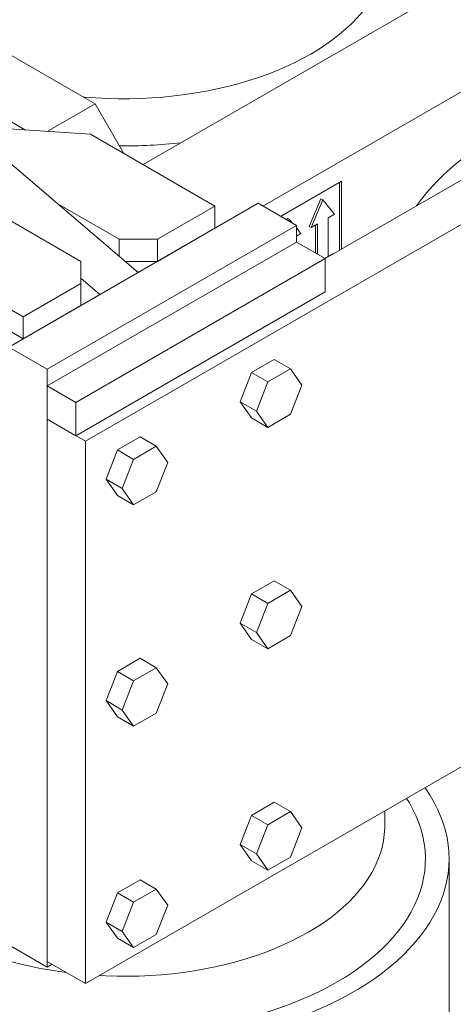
# Model space of a CAD drawing. Header units: millimetres. Extents: x 525 to 29324, y 175 to 20618.
# Tile 485 of 588: x 27499 to 27819, y 11176 to 11902. Entities that reach past the tile are written whole.
import ezdxf

# ---------------------------------------------------------------- set-up
doc = ezdxf.new("R2010")
doc.units = ezdxf.units.MM
doc.linetypes.add('SLD-Continua', pattern=[0])

msp = doc.modelspace()

# ---------------------------------------------------------------- linework, layer by layer
at = {"color": 7, "linetype": 'SLD-Continua', "lineweight": 18, "ltscale": 35}
for p, q in [((27544.05, 11723.95), (26826.34, 12138.18)), ((26755.63, 12113.69), (27501.63, 11683.14)), ((26755.63, 12097.36), (27501.63, 11666.81)), ((28396.12, 12081.02), (27547.59, 11591.29)), ((27160.18, 12079.04), (27586.48, 11715.78)), ((27590.07, 11795.34), (27996.6, 12029.97)), ((27554.66, 11840.22), (27229.39, 12027.95)), ((27678.45, 11764.73), (28067.31, 11989.16)), ((28183.98, 11991.23), (27724.36, 11725.97)), ((27503.31, 11820.88), (27378.82, 11892.73)), ((27554.66, 11840.22), (27519.37, 11819.85)), ((27575.83, 11803.56), (27554.66, 11840.22)), ((27487.48, 11821.9), (27551.12, 11817.82)), ((27643.05, 11764.76), (27551.12, 11817.82)), ((27691.53, 11757.18), (27736.39, 11783.06)), ((27734.97, 11782.25), (27734.97, 11732.09)), ((27736.39, 11783.06), (27736.39, 11732.9)), ((27712.52, 11749.69), (27721.18, 11770.2)), ((27713.94, 11748.87), (27722.6, 11769.39)), ((27721.18, 11770.2), (27722.6, 11769.39)), ((27722.6, 11769.39), (27731.26, 11758.87)), ((27674.87, 11766.8), (27491.02, 11660.69)), ((27527.08, 11766.4), (27572.34, 11740.28)), ((27600.62, 11740.28), (27643.05, 11764.76)), ((27643.05, 11748.43), (27643.05, 11764.76)), ((27674.87, 11766.8), (27703.15, 11750.47)), ((27695.9, 11754.66), (27696.43, 11755.92)), ((27696.43, 11755.92), (27697.85, 11755.1)), ((27697.32, 11753.84), (27697.85, 11755.1)), ((27697.85, 11755.1), (27700.32, 11752.11)), ((27731.26, 11758.87), (27726.49, 11756.12)), ((27726.49, 11756.12), (27726.49, 11727.53)), ((27703.15, 11750.47), (27519.3, 11644.36)), ((27600.62, 11723.94), (27643.05, 11748.43)), ((27703.15, 11738.22), (27703.15, 11750.47)), ((27703.15, 11748.66), (27706.51, 11744.59)), ((27712.52, 11749.69), (27713.94, 11748.87)), ((27718.71, 11751.63), (27713.94, 11748.87)), ((27717.29, 11730.06), (27717.29, 11750.81)), ((27718.71, 11729.24), (27718.71, 11751.63)), ((27703.15, 11738.22), (27519.3, 11632.11)), ((27572.34, 11727.83), (27572.34, 11740.28)), ((27572.34, 11740.28), (27600.62, 11740.28)), ((27600.62, 11723.94), (27600.62, 11740.28)), ((27706.51, 11744.59), (27703.15, 11742.65)), ((27703.15, 11738.22), (27724.36, 11725.98)), ((27724.36, 11725.98), (27540.52, 11619.87)), ((27544.05, 11707.63), (27544.05, 11723.95)), ((27576.9, 11723.94), (27600.62, 11723.94)), ((27724.08, 11726.14), (27730.02, 11729.57)), ((27726.49, 11727.53), (27724.08, 11726.14)), ((27724.36, 11725.98), (27724.36, 11701.48)), ((27730.02, 11729.57), (27730.32, 11729.4)), ((27544.05, 11711.51), (27558.19, 11699.46)), ((27586.48, 11715.78), (27558.19, 11699.46)), ((27501.63, 11683.14), (27544.05, 11707.63)), ((27544.05, 11691.3), (27544.05, 11707.63)), ((27724.36, 11701.48), (27540.52, 11595.37)), ((27501.63, 11666.81), (27544.05, 11691.3)), ((27501.63, 11666.81), (27501.63, 11683.14)), ((27547.59, 11191.14), (28396.12, 11680.86)), ((27491.02, 11660.69), (27519.3, 11644.36)), ((27686.77, 11651.61), (27670.03, 11641.95)), ((27686.77, 11651.61), (27698.79, 11644.68)), ((27519.3, 11644.36), (27519.3, 11203.38)), ((27698.79, 11644.68), (27682.05, 11635.01)), ((27707.16, 11632.76), (27698.79, 11644.68)), ((27670.03, 11641.95), (27661.66, 11620.38)), ((27670.03, 11641.95), (27682.05, 11635.01)), ((27519.3, 11632.11), (27540.52, 11619.87)), ((27519.3, 11607.62), (27519.3, 11632.11)), ((27682.05, 11635.01), (27673.69, 11613.44)), ((27698.79, 11611.19), (27707.16, 11632.76)), ((27540.52, 11619.87), (27540.52, 11595.37)), ((27661.66, 11620.38), (27673.69, 11613.44)), ((27661.66, 11620.38), (27670.03, 11608.47)), ((27547.59, 11591.29), (27519.3, 11607.62)), ((27519.3, 11607.62), (27519.3, 11207.46)), ((27540.52, 11595.37), (27519.3, 11607.62)), ((27670.03, 11608.47), (27682.05, 11601.53)), ((27673.69, 11613.44), (27682.05, 11601.53)), ((27682.05, 11601.53), (27698.79, 11611.19)), ((27587.78, 11594.48), (27571.04, 11584.82)), ((27587.78, 11594.48), (27599.8, 11587.54)), ((27547.59, 11591.29), (27547.59, 11191.14)), ((27599.8, 11587.54), (27583.06, 11577.88)), ((27608.17, 11575.63), (27599.8, 11587.54)), ((27571.04, 11584.82), (27562.67, 11563.25)), ((27571.04, 11584.82), (27583.06, 11577.88)), ((27583.06, 11577.88), (27574.69, 11556.31)), ((27599.8, 11554.06), (27608.17, 11575.63)), ((27562.67, 11563.25), (27574.69, 11556.31)), ((27562.67, 11563.25), (27571.04, 11551.34)), ((27574.69, 11556.31), (27583.06, 11544.4)), ((27571.04, 11551.34), (27583.06, 11544.4)), ((27583.06, 11544.4), (27599.8, 11554.06)), ((27686.77, 11488.28), (27670.03, 11478.62)), ((27686.77, 11488.28), (27698.79, 11481.35)), ((27670.03, 11478.62), (27661.66, 11457.05)), ((27670.03, 11478.62), (27682.05, 11471.69)), ((27698.79, 11481.35), (27682.05, 11471.69)), ((27707.16, 11469.44), (27698.79, 11481.35)), ((27682.05, 11471.69), (27673.69, 11450.12)), ((27698.79, 11447.86), (27707.16, 11469.44)), ((27661.66, 11457.05), (27673.69, 11450.12)), ((27661.66, 11457.05), (27670.03, 11445.14)), ((27673.69, 11450.12), (27682.05, 11438.2)), ((27682.05, 11438.2), (27698.79, 11447.86)), ((27670.03, 11445.14), (27682.05, 11438.2)), ((27587.78, 11431.15), (27571.04, 11421.49)), ((27587.78, 11431.15), (27599.8, 11424.21)), ((27571.04, 11421.49), (27562.67, 11399.92)), ((27571.04, 11421.49), (27583.06, 11414.55)), ((27599.8, 11424.21), (27583.06, 11414.55)), ((27608.17, 11412.3), (27599.8, 11424.21)), ((27583.06, 11414.55), (27574.69, 11392.98)), ((27599.8, 11390.73), (27608.17, 11412.3)), ((27562.67, 11399.92), (27574.69, 11392.98)), ((27562.67, 11399.92), (27571.04, 11388.01)), ((27574.69, 11392.98), (27583.06, 11381.07)), ((27583.06, 11381.07), (27599.8, 11390.73)), ((27571.04, 11388.01), (27583.06, 11381.07)), ((27686.77, 11324.96), (27670.03, 11315.3)), ((27686.77, 11324.96), (27698.79, 11318.02)), ((27698.79, 11318.02), (27682.05, 11308.36)), ((27707.16, 11306.11), (27698.79, 11318.02)), ((27768.37, 11307.66), (27768.37, 11318.56)), ((27670.03, 11315.3), (27661.66, 11293.72)), ((27670.03, 11315.3), (27682.05, 11308.36)), ((27682.05, 11308.36), (27673.69, 11286.79)), ((27698.79, 11284.54), (27707.16, 11306.11)), ((27661.66, 11293.72), (27673.69, 11286.79)), ((27661.66, 11293.72), (27670.03, 11281.81)), ((27670.03, 11281.81), (27682.05, 11274.88)), ((27673.69, 11286.79), (27682.05, 11274.88)), ((27682.05, 11274.88), (27698.79, 11284.54)), ((27815.87, 11160.67), (27815.87, 11283.17)), ((27587.78, 11267.82), (27571.04, 11258.16)), ((27587.78, 11267.82), (27599.8, 11260.88)), ((27599.8, 11260.88), (27583.06, 11251.22)), ((27608.17, 11248.97), (27599.8, 11260.88)), ((27571.04, 11258.16), (27562.67, 11236.59)), ((27571.04, 11258.16), (27583.06, 11251.22)), ((27583.06, 11251.22), (27574.69, 11229.65)), ((27599.8, 11227.4), (27608.17, 11248.97)), ((27562.67, 11236.59), (27574.69, 11229.65)), ((27562.67, 11236.59), (27571.04, 11224.68)), ((27574.69, 11229.65), (27583.06, 11217.74)), ((27571.04, 11224.68), (27583.06, 11217.74)), ((27583.06, 11217.74), (27599.8, 11227.4)), ((27491.02, 11219.7), (27519.3, 11203.38)), ((27547.59, 11191.14), (27519.3, 11207.46)), ((27519.3, 11203.38), (27522.84, 11205.42))]:
    msp.add_line(p, q, dxfattribs=at)
at = {"color": 7, "linetype": 'SLD-Continua', "lineweight": 18, "ltscale": 35, "flags": 128}
for points in [[(27713.76, 11876.91), (27719.49, 11880.36), (27724.96, 11883.94), (27730.16, 11887.66), (27735.08, 11891.5), (27739.71, 11895.46), (27744.05, 11899.53), (27748.09, 11903.7), (27751.82, 11907.96), (27755.23, 11912.32), (27758.31, 11916.75), (27761.07, 11921.25), (27763.5, 11925.82), (27765.58, 11930.45), (27767.32, 11935.12), (27768.72, 11939.83), (27769.78, 11944.56), (27770.48, 11949.32), (27770.83, 11954.1), (27770.87, 11956.49)], [(27545.89, 11845.28), (27547, 11845.18), (27555.22, 11844.58), (27563.46, 11844.17), (27571.73, 11843.97), (27580.01, 11843.97), (27588.28, 11844.17), (27596.53, 11844.58), (27604.74, 11845.18), (27612.9, 11845.99), (27620.99, 11847), (27629, 11848.2), (27636.92, 11849.6), (27644.72, 11851.19), (27652.4, 11852.97), (27659.95, 11854.94), (27667.34, 11857.09), (27674.57, 11859.42), (27681.61, 11861.93), (27688.47, 11864.6), (27695.13, 11867.44), (27701.57, 11870.44), (27707.78, 11873.6), (27713.76, 11876.91)], [(27883.24, 11817.66), (27881.38, 11818.01), (27877.51, 11818.47), (27873.51, 11818.6), (27869.4, 11818.41), (27865.2, 11817.9), (27860.9, 11817.06), (27856.54, 11815.91), (27852.12, 11814.44), (27847.65, 11812.65), (27843.15, 11810.56), (27838.63, 11808.17), (27834.11, 11805.49), (27829.6, 11802.53), (27825.12, 11799.29), (27820.67, 11795.78), (27816.27, 11792.02), (27811.94, 11788.02), (27807.69, 11783.79), (27803.53, 11779.34), (27799.48, 11774.69), (27795.55, 11769.85), (27791.76, 11764.86)], [(27364.76, 11349.05), (27360.55, 11344.34), (27356.65, 11339.54), (27353.07, 11334.66), (27349.82, 11329.7), (27346.9, 11324.67), (27344.32, 11319.58), (27342.07, 11314.44), (27340.17, 11309.25), (27338.61, 11304.03), (27337.4, 11298.77), (27336.54, 11293.49), (27336.03, 11288.2), (27335.87, 11282.9), (27336.07, 11277.6), (27336.61, 11272.3), (27337.51, 11267.03), (27338.75, 11261.77), (27340.34, 11256.55), (27342.28, 11251.37), (27344.56, 11246.23), (27347.18, 11241.15), (27350.13, 11236.13), (27353.42, 11231.18), (27357.03, 11226.3), (27360.96, 11221.51), (27365.2, 11216.81), (27369.76, 11212.2), (27374.62, 11207.7), (27379.77, 11203.31), (27385.21, 11199.04), (27390.92, 11194.89), (27396.91, 11190.87), (27403.17, 11186.98), (27409.67, 11183.24), (27416.42, 11179.64), (27423.4, 11176.2), (27430.6, 11172.91), (27438.02, 11169.78), (27445.64, 11166.82), (27453.45, 11164.03), (27461.44, 11161.41), (27469.6, 11158.97), (27477.91, 11156.71), (27486.37, 11154.64), (27494.96, 11152.76), (27503.67, 11151.07), (27512.48, 11149.57), (27521.38, 11148.27), (27530.37, 11147.16), (27539.42, 11146.26), (27548.52, 11145.55), (27557.67, 11145.05), (27566.84, 11144.75), (27576.03, 11144.65), (27585.21, 11144.76), (27594.38, 11145.06), (27603.53, 11145.57), (27612.63, 11146.28), (27621.68, 11147.2), (27630.66, 11148.31), (27639.57, 11149.62), (27648.38, 11151.12), (27657.08, 11152.82), (27665.66, 11154.71), (27674.11, 11156.79), (27682.42, 11159.05), (27690.58, 11161.49), (27698.56, 11164.12), (27706.36, 11166.91), (27713.98, 11169.88), (27721.39, 11173.01), (27728.59, 11176.31), (27735.56, 11179.76), (27742.3, 11183.36), (27748.8, 11187.11), (27755.04, 11191), (27761.02, 11195.03), (27766.73, 11199.18), (27772.16, 11203.46), (27777.3, 11207.85), (27782.14, 11212.36), (27786.69, 11216.97), (27790.92, 11221.67), (27794.84, 11226.47), (27798.44, 11231.34), (27801.72, 11236.3), (27804.66, 11241.32), (27807.27, 11246.4), (27809.53, 11251.54), (27811.46, 11256.73), (27813.04, 11261.95), (27814.27, 11267.2), (27815.16, 11272.48), (27815.69, 11277.77), (27815.87, 11283.08), (27815.7, 11288.38), (27815.18, 11293.67), (27814.31, 11298.95), (27813.09, 11304.2), (27811.52, 11309.43), (27809.61, 11314.61), (27807.35, 11319.75), (27804.75, 11324.84), (27801.82, 11329.86), (27798.56, 11334.82), (27797.98, 11335.65)], [(27784.47, 11327.85), (27786.51, 11324.54), (27789.19, 11319.68), (27791.54, 11314.75), (27793.54, 11309.78), (27795.2, 11304.77), (27796.52, 11299.72), (27797.48, 11294.64), (27798.1, 11289.55), (27798.36, 11284.44), (27798.27, 11279.34), (27797.83, 11274.24), (27797.04, 11269.15), (27795.9, 11264.09), (27794.41, 11259.05), (27792.58, 11254.06), (27790.4, 11249.11), (27787.89, 11244.21), (27785.04, 11239.38), (27781.86, 11234.61), (27778.35, 11229.93), (27774.52, 11225.32), (27770.38, 11220.81), (27765.93, 11216.4), (27761.18, 11212.09), (27756.14, 11207.89), (27750.81, 11203.81), (27745.21, 11199.86), (27739.33, 11196.04), (27733.2, 11192.36), (27726.82, 11188.82), (27720.21, 11185.44), (27713.36, 11182.2), (27706.3, 11179.13), (27699.03, 11176.22), (27691.56, 11173.47), (27683.91, 11170.91), (27676.1, 11168.52), (27668.12, 11166.31), (27660, 11164.28), (27651.74, 11162.45), (27643.37, 11160.8), (27634.88, 11159.35), (27626.31, 11158.09), (27617.65, 11157.03), (27608.93, 11156.18), (27600.16, 11155.52), (27591.34, 11155.06), (27582.51, 11154.81), (27573.66, 11154.76), (27564.82, 11154.91), (27555.99, 11155.26), (27547.2, 11155.82), (27538.45, 11156.58), (27529.76, 11157.54), (27521.14, 11158.7), (27512.61, 11160.05), (27504.18, 11161.6), (27495.86, 11163.34), (27487.67, 11165.27), (27479.62, 11167.39), (27471.72, 11169.69), (27463.98, 11172.17), (27456.43, 11174.82), (27449.06, 11177.65), (27441.89, 11180.64), (27434.93, 11183.8), (27428.2, 11187.11), (27421.7, 11190.57), (27415.44, 11194.19), (27409.44, 11197.94), (27403.7, 11201.82), (27398.24, 11205.84), (27393.05, 11209.98), (27388.15, 11214.23), (27383.55, 11218.59), (27379.26, 11223.05), (27375.27, 11227.61), (27371.6, 11232.26), (27368.26, 11236.99), (27365.24, 11241.79), (27362.56, 11246.65), (27360.21, 11251.58), (27358.2, 11256.55), (27356.54, 11261.57), (27355.23, 11266.61), (27354.26, 11271.69), (27353.65, 11276.78), (27353.38, 11281.89), (27353.47, 11286.99), (27353.91, 11292.09), (27354.7, 11297.18), (27355.84, 11302.24), (27357.33, 11307.28), (27359.16, 11312.27), (27361.34, 11317.22), (27363.86, 11322.12), (27366.71, 11326.95), (27369.89, 11331.72), (27373.4, 11336.41), (27377.22, 11341.01), (27381.37, 11345.52), (27383.37, 11347.56)], [(27533.45, 11199.3), (27530.03, 11199.76), (27522.09, 11200.99), (27514.24, 11202.41), (27506.5, 11204.03), (27498.89, 11205.83), (27491.42, 11207.83), (27484.11, 11210), (27476.96, 11212.35), (27470, 11214.88), (27463.22, 11217.57), (27456.66, 11220.43), (27450.31, 11223.45), (27444.19, 11226.63), (27438.31, 11229.95), (27432.68, 11233.41), (27427.31, 11237.01), (27422.22, 11240.74), (27417.4, 11244.59), (27412.88, 11248.56), (27408.65, 11252.63), (27404.73, 11256.8), (27401.12, 11261.07), (27397.83, 11265.42), (27394.86, 11269.85), (27392.23, 11274.35), (27389.93, 11278.91), (27387.97, 11283.52), (27386.36, 11288.18), (27385.09, 11292.87), (27384.17, 11297.59), (27383.6, 11302.32), (27383.38, 11307.07), (27383.37, 11307.66)], [(27768.37, 11307.66), (27768.35, 11305.88), (27768.04, 11301.14), (27767.38, 11296.41), (27766.37, 11291.69), (27765.02, 11287.01), (27763.31, 11282.36), (27761.27, 11277.76), (27758.89, 11273.22), (27756.17, 11268.74), (27753.12, 11264.33), (27749.75, 11260), (27746.06, 11255.75), (27742.07, 11251.6), (27737.76, 11247.55), (27733.17, 11243.62), (27728.28, 11239.8), (27723.12, 11236.1), (27717.68, 11232.53), (27711.99, 11229.1)], [(27711.99, 11229.1), (27706.05, 11225.82), (27699.87, 11222.68), (27693.47, 11219.7), (27686.85, 11216.88), (27680.02, 11214.23), (27673.01, 11211.75), (27665.82, 11209.44), (27658.47, 11207.31), (27650.96, 11205.37), (27643.32, 11203.61), (27635.55, 11202.04), (27627.68, 11200.66), (27619.71, 11199.48), (27611.66, 11198.5), (27603.55, 11197.72), (27595.38, 11197.14), (27587.18, 11196.76), (27578.96, 11196.58), (27570.73, 11196.6), (27562.51, 11196.83), (27557.84, 11197.05)]]:
    msp.add_lwpolyline(points, dxfattribs=at)
at = {"color": 7, "linetype": 'SLD-Continua', "lineweight": 18, "ltscale": 1225}
msp.add_arc((27575.95, 12186.43), 377.33, 269.49447, 276.39311, dxfattribs=at)

doc.saveas('drawing.dxf')
